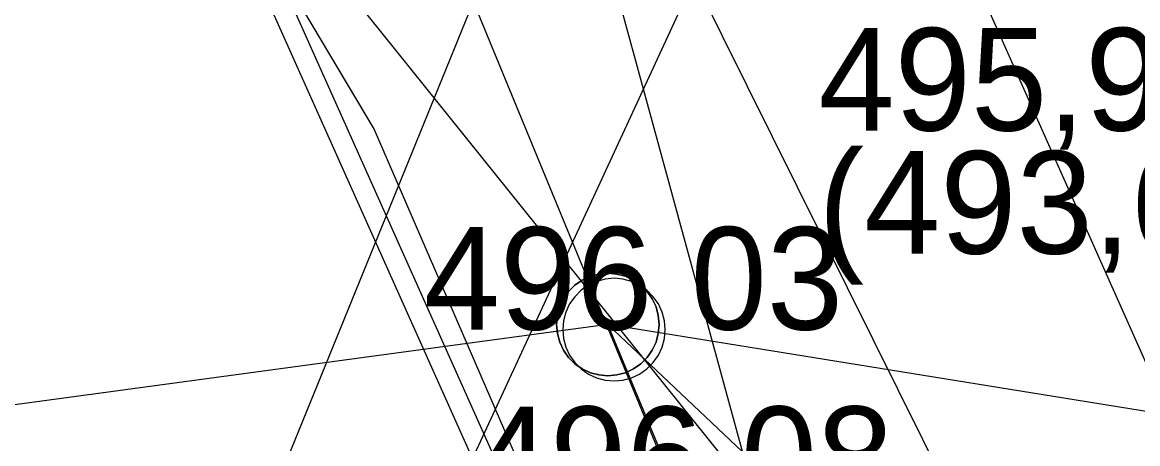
# Model space of a CAD drawing. Extents: x -695326 to -694942, y -1122979 to -1122738.
# Drawn here: x -695141.28 to -695130.4, y -1122971.7 to -1122967.59 of the extents above; entities that cross this region are included whole.
import ezdxf

# ---------------------------------------------------------------- set-up
doc = ezdxf.new("R2010")
doc.units = 0
for name, color, linetype in [('Level 30', 7, 'Continuous'), ('Level 35', 7, 'Continuous'), ('Level 36', 7, 'Continuous'), ('Level 37', 7, 'Continuous'), ('Level 38', 7, 'Continuous'), ('Level 43', 7, 'Continuous'), ('Level 44', 7, 'Continuous'), ('Level 48', 7, 'Continuous'), ('Level 51', 7, 'Continuous'), ('Level 53', 7, 'Continuous'), ('trasa_man_Mesto', 7, 'Continuous')]:
    doc.layers.add(name, color=color, linetype=linetype)

msp = doc.modelspace()

# ---------------------------------------------------------------- linework, layer by layer
at = {"layer": 'Level 30'}
msp.add_line((-695135.51, -1122970.59), (-695135.51, -1122970.59), dxfattribs=at)
msp.add_lwpolyline([(-695135.01, -1122970.59), (-695135.018, -1122970.503), (-695135.04, -1122970.419), (-695135.077, -1122970.34), (-695135.127, -1122970.269), (-695135.189, -1122970.207), (-695135.26, -1122970.157), (-695135.339, -1122970.12), (-695135.423, -1122970.098), (-695135.51, -1122970.09), (-695135.597, -1122970.098), (-695135.681, -1122970.12), (-695135.76, -1122970.157), (-695135.831, -1122970.207), (-695135.893, -1122970.269), (-695135.943, -1122970.34), (-695135.98, -1122970.419), (-695136.002, -1122970.503), (-695136.01, -1122970.59), (-695136.002, -1122970.677), (-695135.98, -1122970.761), (-695135.943, -1122970.84), (-695135.893, -1122970.911), (-695135.831, -1122970.973), (-695135.76, -1122971.023), (-695135.681, -1122971.06), (-695135.597, -1122971.082), (-695135.51, -1122971.09), (-695135.423, -1122971.082), (-695135.339, -1122971.06), (-695135.26, -1122971.023), (-695135.189, -1122970.973), (-695135.127, -1122970.911), (-695135.077, -1122970.84), (-695135.04, -1122970.761), (-695135.018, -1122970.677), (-695135.01, -1122970.59)], dxfattribs=at)
at = {"layer": 'Level 35'}
msp.add_line((-695135.57, -1122970.54), (-695132.676, -1122973.27), dxfattribs=at)
at = {"layer": 'Level 36'}
for points in [[(-695134.34, -1122973.03), (-695133.962, -1122972.86), (-695138.962, -1122954.566), (-695138.77, -1122954.48), (-695126.25, -1122948.73), (-695098.58, -1122939.97), (-695083.17, -1122935.25)], [(-695171.3, -1122947.5), (-695168.601, -1122948.075), (-695168.11, -1122948.18), (-695152.15, -1122946.77), (-695147.92, -1122946.28), (-695144.99, -1122950.68), (-695143.52, -1122957.91), (-695141.07, -1122963.23), (-695137.85, -1122968.64), (-695135.18, -1122974.8)], [(-695137.25, -1122972.63), (-695130.45, -1122957.93), (-695133.76, -1122947.17)], [(-695155.878, -1122978.916), (-695150.64, -1122976.75), (-695138.69, -1122971.84), (-695134.97, -1122962.7), (-695134.55, -1122961.53)], [(-695134.55, -1122961.53), (-695132.42, -1122966.21), (-695129.47, -1122972.83), (-695126.79, -1122978.854)]]:
    msp.add_lwpolyline(points, dxfattribs=at)
at = {"layer": 'Level 37'}
msp.add_lwpolyline([(-695128.968, -1122978.859), (-695129.32, -1122978.06), (-695134.7, -1122967.23), (-695139.25, -1122958.25), (-695143.35, -1122949.77)], dxfattribs=at)
at = {"layer": 'Level 38'}
for p, q in [((-695135.57, -1122970.54), (-695160.79, -1122973.95)), ((-695132.47, -1122978), (-695135.57, -1122970.54)), ((-695099.86, -1122976.32), (-695135.57, -1122970.54))]:
    msp.add_line(p, q, dxfattribs=at)
at = {"layer": 'Level 43'}
for points in [[(-695156.553, -1122924.768), (-695154.242, -1122927.528), (-695153.261, -1122929.183), (-695152.068, -1122932.573), (-695151.935, -1122933.602), (-695150.485, -1122935.334), (-695149.707, -1122936.979), (-695149.386, -1122939.238), (-695148.41, -1122940.616), (-695147.595, -1122942.972), (-695146.23, -1122947.035), (-695145.923, -1122947.478), (-695145.543, -1122947.774), (-695144.037, -1122949.492), (-695144.303, -1122951.04), (-695143.815, -1122952.126), (-695143.456, -1122952.886), (-695142.207, -1122958.085), (-695141.285, -1122962.183), (-695140.361, -1122964.092), (-695136.517, -1122972.686), (-695136.738, -1122973.37), (-695136.339, -1122974.115), (-695134.122, -1122978.87)], [(-695145.777, -1122947.342), (-695145.439, -1122947.636), (-695143.823, -1122949.428), (-695144.097, -1122951.02), (-695143.639, -1122952.086), (-695143.325, -1122952.808), (-695142.013, -1122958.035), (-695141.095, -1122962.117), (-695140.179, -1122964.008), (-695136.303, -1122972.674), (-695136.522, -1122973.35), (-695136.161, -1122974.025), (-695133.902, -1122978.87)], [(-695145.923, -1122947.478), (-695145.543, -1122947.774), (-695144.037, -1122949.492), (-695144.303, -1122951.04), (-695143.815, -1122952.126), (-695143.456, -1122952.886), (-695142.207, -1122958.085), (-695141.285, -1122962.183), (-695140.361, -1122964.092), (-695136.517, -1122972.686), (-695136.738, -1122973.37), (-695136.339, -1122974.115), (-695134.122, -1122978.87)]]:
    msp.add_lwpolyline(points, dxfattribs=at)
at = {"layer": 'Level 44'}
msp.add_line((-695135.57, -1122970.54), (-695135.57, -1122970.54), dxfattribs=at)
msp.add_lwpolyline([(-695135.07, -1122970.54), (-695135.078, -1122970.453), (-695135.1, -1122970.369), (-695135.137, -1122970.29), (-695135.187, -1122970.219), (-695135.249, -1122970.157), (-695135.32, -1122970.107), (-695135.399, -1122970.07), (-695135.483, -1122970.048), (-695135.57, -1122970.04), (-695135.657, -1122970.048), (-695135.741, -1122970.07), (-695135.82, -1122970.107), (-695135.891, -1122970.157), (-695135.953, -1122970.219), (-695136.003, -1122970.29), (-695136.04, -1122970.369), (-695136.062, -1122970.453), (-695136.07, -1122970.54), (-695136.062, -1122970.627), (-695136.04, -1122970.711), (-695136.003, -1122970.79), (-695135.953, -1122970.861), (-695135.891, -1122970.923), (-695135.82, -1122970.973), (-695135.741, -1122971.01), (-695135.657, -1122971.032), (-695135.57, -1122971.04), (-695135.483, -1122971.032), (-695135.399, -1122971.01), (-695135.32, -1122970.973), (-695135.249, -1122970.923), (-695135.187, -1122970.861), (-695135.137, -1122970.79), (-695135.1, -1122970.711), (-695135.078, -1122970.627), (-695135.07, -1122970.54)], dxfattribs=at)
msp.add_lwpolyline([(-695135.483, -1122971.032), (-695135.57, -1122971.04), (-695135.657, -1122971.032), (-695135.741, -1122971.01), (-695135.82, -1122970.973), (-695135.891, -1122970.923), (-695135.953, -1122970.861), (-695136.003, -1122970.79), (-695136.04, -1122970.711), (-695136.062, -1122970.627), (-695136.07, -1122970.54), (-695136.062, -1122970.453), (-695136.04, -1122970.369), (-695136.003, -1122970.29), (-695135.953, -1122970.219), (-695135.891, -1122970.157), (-695135.82, -1122970.107), (-695135.741, -1122970.07), (-695135.657, -1122970.048), (-695135.57, -1122970.04), (-695135.483, -1122970.048), (-695135.399, -1122970.07), (-695135.32, -1122970.107), (-695135.249, -1122970.157), (-695135.187, -1122970.219), (-695135.137, -1122970.29), (-695135.1, -1122970.369), (-695135.078, -1122970.453), (-695135.07, -1122970.54), (-695135.078, -1122970.627), (-695135.1, -1122970.711), (-695135.137, -1122970.79), (-695135.187, -1122970.861), (-695135.249, -1122970.923), (-695135.32, -1122970.973), (-695135.399, -1122971.01)], close=True, dxfattribs=at)
at = {"layer": 'Level 51'}
msp.add_line((-695135.51, -1122970.59), (-695135.51, -1122970.59), dxfattribs=at)
at = {"layer": 'Level 53'}
msp.add_lwpolyline([(-695133.16, -1122973.37), (-695133.63, -1122972.85), (-695140.26, -1122964.6)], dxfattribs=at)
at = {"layer": 'trasa_man_Mesto'}
msp.add_lwpolyline([(-695326.048, -1122840.72), (-695274.651, -1122874.357), (-695270.959, -1122890.71), (-695245.139, -1122892.604), (-695200.115, -1122917.315), (-695194.416, -1122918.52), (-695163.278, -1122919.399), (-695159.013, -1122922.555), (-695155.13, -1122928.064), (-695148.895, -1122940.113), (-695145.28, -1122947.037), (-695134.225, -1122973.833), (-695131.84, -1122978.865)], dxfattribs=at)

# ---------------------------------------------------------------- texts
at = {"layer": 'Level 48'}
for s, p in [('495,98', (-695133.517, -1122968.65)), ('(493,68)', (-695133.517, -1122969.85))]:
    msp.add_text(s, height=1, dxfattribs=at).set_placement(p)
at = {"layer": 'Level 53'}
for s, p in [('496 03', (-695137.366, -1122970.59)), ('496 08', (-695136.876, -1122972.34))]:
    msp.add_text(s, height=1, dxfattribs=at).set_placement(p)

doc.saveas('drawing.dxf')
